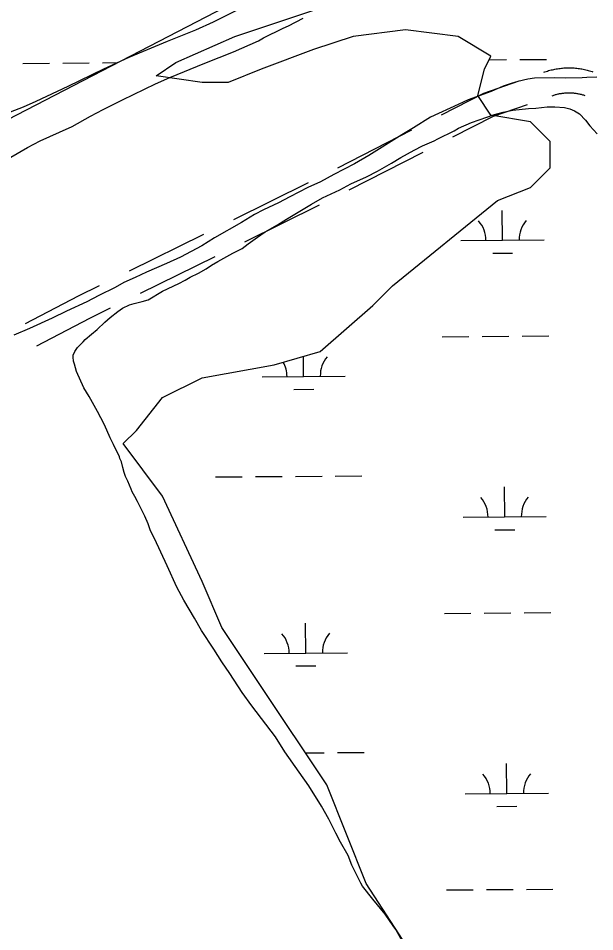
# Model space of a CAD drawing. Extents: x 3540316 to 3578335, y 553172 to 578787.
# Drawn here: x 3560628 to 3561322, y 572552 to 573651 of the extents above; entities that cross this region are included whole.
import ezdxf

# ---------------------------------------------------------------- set-up
doc = ezdxf.new("R2010")
doc.units = 0
for name, color, linetype in [('V-ROAD-CNTR', 7, 'Continuous'), ('V-SITE-VEGE', 7, 'Continuous'), ('V-WETL-SWMP', 7, 'Continuous')]:
    doc.layers.add(name, color=color, linetype=linetype)

msp = doc.modelspace()

# ---------------------------------------------------------------- linework, layer by layer
at = {"layer": 'V-ROAD-CNTR'}
for points in [[(3561260.286441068, 573585.9228017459), (3561261.67543829, 573586.4178007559), (3561263.19043526, 573586.9177997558), (3561264.6264323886, 573587.364798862), (3561266.1154294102, 573587.8107979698), (3561267.659426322, 573588.234797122), (3561269.1244233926, 573588.607796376), (3561270.6374203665, 573588.97579564), (3561272.198417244, 573589.317794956), (3561273.71541421, 573589.621794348), (3561275.2524111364, 573589.9037937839), (3561276.749408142, 573590.1507932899), (3561278.284405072, 573590.384792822), (3561279.8804018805, 573590.591792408), (3561281.432398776, 573590.7627920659), (3561282.944395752, 573590.9037917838), (3561284.488392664, 573591.028791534), (3561286.06038952, 573591.1207913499), (3561287.6213863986, 573591.1897912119), (3561289.1943832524, 573591.224791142), (3561290.7103802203, 573591.2357911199), (3561292.281377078, 573591.2237911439), (3561293.863373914, 573591.178791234), (3561295.388370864, 573591.1077913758), (3561296.949367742, 573591.0147915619), (3561298.5143646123, 573590.8857918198), (3561300.0583615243, 573590.7377921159), (3561301.5893584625, 573590.5587924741), (3561303.156355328, 573590.3567928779), (3561304.724352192, 573590.112793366), (3561306.2093492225, 573589.8617938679), (3561307.7223461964, 573589.582794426), (3561309.284343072, 573589.26579506), (3561310.824339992, 573588.9177957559), (3561312.2933370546, 573588.5607964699), (3561313.8113340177, 573588.1737972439), (3561315.3593309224, 573587.7377981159), (3561316.807328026, 573587.302798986), (3561318.271325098, 573586.8437999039), (3561319.137323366, 573586.5538004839)], [(3561137.4046868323, 573534.7569040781), (3561188.0855854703, 573560.624852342), (3561230.672500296, 573575.5468224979)], [(3561270.3524209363, 573557.6628582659), (3561271.411418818, 573558.039857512), (3561272.3504169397, 573558.3498568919), (3561273.382414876, 573558.6708562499), (3561274.387412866, 573558.9708556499), (3561275.341410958, 573559.2328551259), (3561276.376408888, 573559.4978545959), (3561277.389406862, 573559.7438541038), (3561278.3584049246, 573559.9558536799), (3561279.373402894, 573560.159853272), (3561280.398400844, 573560.347852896), (3561281.4493987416, 573560.52085255), (3561282.472396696, 573560.6768522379), (3561283.4563947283, 573560.8038519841), (3561284.4703927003, 573560.916851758), (3561285.5403905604, 573561.0158515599), (3561286.5723884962, 573561.0988513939), (3561287.598386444, 573561.158851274), (3561288.6173844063, 573561.2038511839), (3561289.644382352, 573561.2268511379), (3561290.7103802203, 573561.23585112), (3561291.737378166, 573561.227851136), (3561292.739376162, 573561.1988511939), (3561293.8003740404, 573561.1498512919), (3561294.8213719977, 573561.0888514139), (3561295.8463699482, 573561.0038515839), (3561296.8863678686, 573560.903851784), (3561297.927365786, 573560.782852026), (3561298.9283637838, 573560.6528522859), (3561299.9203618, 573560.4988525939), (3561300.9913596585, 573560.3178529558), (3561302.0183576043, 573560.128853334), (3561302.996355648, 573559.9298537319), (3561303.982353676, 573559.7078541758), (3561305.0413515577, 573559.4508546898), (3561306.029349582, 573559.197855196), (3561306.979347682, 573558.929855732), (3561308.0113456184, 573558.6208563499), (3561309.0233435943, 573558.3038569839), (3561309.6153424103, 573558.10585738)], [(3561151.0426595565, 573508.0369575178), (3561199.919561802, 573532.982907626), (3561240.5924804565, 573547.234879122)], [(3561012.707936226, 573471.1130313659), (3561101.7767580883, 573516.5729404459)], [(3561026.34590895, 573444.3930848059), (3561115.414730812, 573489.852993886)], [(3560887.5051866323, 573408.9341557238), (3560977.187007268, 573453.173067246)], [(3560900.777160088, 573382.030209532), (3560990.458980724, 573426.269121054)], [(3560761.9504377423, 573347.0002795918), (3560851.632258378, 573391.239191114)], [(3560775.222411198, 573320.0963334), (3560864.9042318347, 573364.335244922)], [(3560636.7746880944, 573283.657406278), (3560700.877559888, 573316.8753398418), (3560726.077509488, 573329.305314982)], [(3560650.57666049, 573257.0214595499), (3560714.415532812, 573290.10139339), (3560739.3494829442, 573302.40136879)]]:
    msp.add_lwpolyline(points, dxfattribs=at)
at = {"layer": 'V-SITE-VEGE'}
for p, q in [((3560910.935, 573670.178), (3560862.676, 573646.011)), ((3560953.384, 573641.838), (3560970.733, 573650.8219999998)), ((3560862.676, 573646.011), (3560841.5160000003, 573636.427)), ((3560923.012, 573627.209), (3560946.872, 573639.015)), ((3560946.872, 573639.015), (3560953.384, 573641.8380000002)), ((3560841.5160000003, 573636.427), (3560807.307, 573622.834)), ((3560917.0530000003, 573623.848), (3560923.012, 573627.209)), ((3560807.307, 573622.834), (3560783.423, 573612.6680000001)), ((3560887.211, 573610.319), (3560917.0530000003, 573623.848)), ((3560783.423, 573612.6680000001), (3560761.161, 573603.6140000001)), ((3560852.455, 573596.718), (3560887.211, 573610.319)), ((3560761.161, 573603.6140000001), (3560730.7830000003, 573589.5300000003)), ((3560810.649, 573579.742), (3560852.455, 573596.718)), ((3560730.7830000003, 573589.5300000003), (3560687.9390000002, 573568.718)), ((3560753.694, 573552.721), (3560793.286, 573571.8509999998)), ((3560793.286, 573571.851), (3560810.649, 573579.7420000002)), ((3561220.855, 573572.462), (3561211.6210000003, 573569.054)), ((3561229.014, 573574.761), (3561220.855, 573572.462)), ((3561240.987, 573577.661), (3561229.014, 573574.761)), ((3561249.16, 573578.87), (3561240.987, 573577.661)), ((3561272.639, 573579.202), (3561249.16, 573578.8700000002)), ((3561286.295, 573578.851), (3561272.639, 573579.2019999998)), ((3561306.4960000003, 573579.138), (3561286.295, 573578.8510000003)), ((3561311.948, 573579.763), (3561306.4960000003, 573579.1379999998)), ((3561323.96, 573579.933), (3561311.948, 573579.763)), ((3560687.9390000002, 573568.718), (3560649.4220000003, 573550.6930000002)), ((3561196.965, 573562.838), (3561169.262, 573552.616)), ((3561211.6210000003, 573569.054), (3561196.965, 573562.838)), ((3560649.4220000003, 573550.693), (3560634.228, 573543.9269999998)), ((3560730.38, 573540.922), (3560753.694, 573552.721)), ((3561169.262, 573552.616), (3561157.326, 573546.9869999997)), ((3560634.228, 573543.927), (3560608.161, 573533.7280000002)), ((3560715.202, 573533.062), (3560730.38, 573540.922)), ((3561157.326, 573546.987), (3561124.232, 573531.7720000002)), ((3561211.5160000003, 573537.926), (3561222.952, 573540.2729999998)), ((3561222.952, 573540.273), (3561230.589, 573540.9260000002)), ((3561230.589, 573540.926), (3561242.038, 573542.182)), ((3561242.038, 573542.182), (3561250.764, 573542.854)), ((3561250.764, 573542.854), (3561264.4, 573544.138)), ((3561264.4, 573544.138), (3561273.677, 573544.2710000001)), ((3561273.677, 573544.2710000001), (3561285.1580000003, 573543.339)), ((3561285.1580000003, 573543.339), (3561291.736, 573541.797)), ((3561291.736, 573541.797), (3561297.227, 573539.689)), ((3561297.227, 573539.689), (3561303.285, 573535.954)), ((3560692.987, 573520.733), (3560715.202, 573533.062)), ((3561124.232, 573531.772), (3561103.664, 573518.921)), ((3561173.471, 573525.372), (3561201.182, 573535.0489999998)), ((3561201.182, 573535.049), (3561211.5160000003, 573537.9260000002)), ((3561303.285, 573535.954), (3561310.494, 573528.409)), ((3561310.494, 573528.409), (3561315.507, 573521.3820000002)), ((3560677.793, 573513.965), (3560692.987, 573520.7329999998)), ((3561103.664, 573518.921), (3561089.5840000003, 573510.528)), ((3561152.3170000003, 573515.243), (3561157.73, 573518.595)), ((3561157.73, 573518.595), (3561173.471, 573525.372)), ((3561315.507, 573521.3820000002), (3561324.381, 573511.679)), ((3560654.464, 573503.258), (3560677.793, 573513.965)), ((3561089.5840000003, 573510.528), (3561050.0700000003, 573485.942)), ((3561128.458, 573503.436), (3561132.793, 573505.6819999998)), ((3561132.793, 573505.682), (3561152.3170000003, 573515.243)), ((3560619.2490000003, 573483.6460000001), (3560639.287, 573495.397)), ((3560639.287, 573495.397), (3560654.464, 573503.2580000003)), ((3561104.59, 573492.176), (3561114.349, 573497.2280000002)), ((3561114.349, 573497.228), (3561128.458, 573503.436)), ((3561050.0700000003, 573485.942), (3561032.738, 573475.866)), ((3561088.335, 573483.208), (3561104.59, 573492.1759999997)), ((3561032.738, 573475.866), (3561007.804, 573462.951)), ((3561060.169, 573466.971), (3561076.963, 573476.492)), ((3561076.963, 573476.492), (3561088.335, 573483.208)), ((3561007.804, 573462.951), (3560991.549, 573453.983)), ((3561047.1580000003, 573460.233), (3561060.169, 573466.971)), ((3560991.549, 573453.983), (3560976.355, 573447.214)), ((3561015.162, 573444.488), (3561028.167, 573451.773)), ((3561028.167, 573451.773), (3561047.1580000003, 573460.233)), ((3560976.355, 573447.214), (3560954.67, 573435.985)), ((3560994.002, 573434.906), (3561015.162, 573444.488)), ((3560941.123, 573428.694), (3560923.221, 573420.248)), ((3560954.67, 573435.985), (3560941.123, 573428.694)), ((3560981.008, 573427.076), (3560994.002, 573434.9060000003)), ((3560923.221, 573420.248), (3560912.379, 573414.632)), ((3560950.683, 573409.1700000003), (3560981.008, 573427.076)), ((3560912.379, 573414.632), (3560896.677, 573405.128)), ((3560939.855, 573402.463), (3560950.683, 573409.17)), ((3560896.677, 573405.128), (3560864.1750000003, 573386.644)), ((3560925.23, 573394.064), (3560939.855, 573402.463)), ((3560864.1750000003, 573386.644), (3560849.02, 573377.148)), ((3560904.687, 573379.5750000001), (3560916.043, 573387.382)), ((3560916.043, 573387.382), (3560925.23, 573394.064)), ((3560849.02, 573377.148), (3560823.545, 573363.678)), ((3560886.2770000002, 573368.393), (3560897.666, 573374.014)), ((3560897.666, 573374.014), (3560904.687, 573379.5750000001)), ((3560823.545, 573363.678), (3560806.7290000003, 573355.795)), ((3560868.4, 573358.308), (3560879.234, 573364.471)), ((3560879.234, 573364.471), (3560886.2770000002, 573368.393)), ((3560806.7290000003, 573355.795), (3560782.3000000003, 573345.617)), ((3560854.329, 573349.373), (3560860.819, 573353.833)), ((3560860.819, 573353.833), (3560868.4, 573358.308)), ((3560782.3000000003, 573345.617), (3560768.745, 573338.873)), ((3560834.813, 573339.264), (3560845.119, 573344.327)), ((3560845.119, 573344.327), (3560854.329, 573349.373)), ((3560755.173, 573333.22), (3560744.886, 573327.066)), ((3560768.745, 573338.873), (3560755.173, 573333.22)), ((3560801.742, 573322.4130000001), (3560821.2660000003, 573331.973)), ((3560821.2660000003, 573331.973), (3560828.856, 573335.903)), ((3560828.856, 573335.903), (3560834.813, 573339.264)), ((3560744.886, 573327.066), (3560725.362, 573317.506)), ((3560784.414, 573312.337), (3560801.742, 573322.4129999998)), ((3560710.7290000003, 573309.652), (3560686.315, 573298.386)), ((3560725.362, 573317.506), (3560710.7290000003, 573309.652)), ((3560762.111, 573306.015), (3560767.549, 573307.731)), ((3560767.549, 573307.731), (3560777.346, 573310.053)), ((3560777.346, 573310.053), (3560784.414, 573312.337)), ((3560686.315, 573298.386), (3560668.96, 573289.948)), ((3560738.848, 573290.939), (3560748.025, 573298.169)), ((3560748.025, 573298.169), (3560753.432, 573302.068)), ((3560753.432, 573302.068), (3560762.111, 573306.015)), ((3560668.96, 573289.948), (3560641.832, 573277.55)), ((3560732.37, 573285.387), (3560738.848, 573290.939)), ((3560641.832, 573277.55), (3560622.833, 573269.634)), ((3560716.193, 573270.959), (3560723.214, 573276.519)), ((3560723.214, 573276.519), (3560732.37, 573285.387)), ((3560706.498, 573261.5380000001), (3560708.642, 573264.299)), ((3560708.642, 573264.299), (3560716.193, 573270.959)), ((3560696.287, 573249.926), (3560699.494, 573254.886)), ((3560699.494, 573254.886), (3560706.498, 573261.5379999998)), ((3560694.165, 573245.527), (3560696.287, 573249.926)), ((3560694.1950000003, 573243.344), (3560694.165, 573245.527)), ((3560694.812, 573238.437), (3560694.1950000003, 573243.344)), ((3560695.9590000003, 573234.632), (3560694.812, 573238.437)), ((3560698.267, 573225.928), (3560695.9590000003, 573234.632)), ((3560707.2800000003, 573206.3960000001), (3560698.267, 573225.928)), ((3560713.432, 573196.109), (3560707.2800000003, 573206.3960000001)), ((3560717.365, 573188.519), (3560713.432, 573196.109)), ((3560723.525, 573177.685), (3560717.365, 573188.519)), ((3560731.3850000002, 573162.505), (3560723.525, 573177.685)), ((3560734.762, 573155.456), (3560731.3850000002, 573162.505)), ((3560738.715, 573146.228), (3560734.762, 573155.456)), ((3560742.653, 573138.091), (3560738.715, 573146.228)), ((3560749.96, 573123.452), (3560742.653, 573138.091)), ((3560750.538, 573121.277), (3560749.96, 573123.452)), ((3560752.23, 573117.478), (3560750.538, 573121.277)), ((3560753.968, 573110.402), (3560752.23, 573117.478)), ((3560755.691, 573104.422), (3560753.968, 573110.402)), ((3560757.399, 573099.529), (3560755.691, 573104.422)), ((3560760.207, 573094.108), (3560757.399, 573099.529)), ((3560764.167, 573084.335), (3560760.207, 573094.108)), ((3560765.306, 573081.077), (3560764.167, 573084.335)), ((3560768.659, 573075.664), (3560765.306, 573081.077)), ((3560771.475, 573069.696), (3560768.659, 573075.664)), ((3560776.5270000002, 573059.939), (3560771.475, 573069.696)), ((3560780.465, 573051.803), (3560776.5270000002, 573059.939)), ((3560784.418, 573042.576), (3560780.465, 573051.803)), ((3560787.265, 573034.425), (3560784.418, 573042.576)), ((3560792.311, 573025.213), (3560787.265, 573034.425)), ((3560807.526, 572992.118), (3560792.311, 573025.213)), ((3560818.808, 572966.612), (3560807.526, 572992.118)), ((3560827.223, 572950.8960000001), (3560818.808, 572966.612)), ((3560840.091, 572929.236), (3560827.223, 572950.8960000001)), ((3560848.49, 572914.611), (3560840.091, 572929.236)), ((3560863.555, 572891.8910000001), (3560848.49, 572914.611)), ((3560873.056, 572876.733), (3560863.555, 572891.8910000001)), ((3560882.538, 572862.672), (3560873.056, 572876.733)), ((3560897.605, 572839.949), (3560882.538, 572862.672)), ((3560909.299, 572823.733), (3560897.605, 572839.949)), ((3560937.682, 572786.458), (3560909.299, 572823.733)), ((3560948.856, 572768.595), (3560937.682, 572786.458)), ((3560966.131, 572744.267), (3560948.856, 572768.595)), ((3560977.835, 572727.506), (3560966.131, 572744.267)), ((3560992.927, 572703.145), (3560977.835, 572727.506)), ((3561001.887, 572687.437), (3560992.927, 572703.145)), ((3561010.3170000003, 572670.629), (3561001.887, 572687.437)), ((3561015.93, 572659.787), (3561010.3170000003, 572670.629)), ((3561024.89, 572644.077), (3561015.93, 572659.787)), ((3561029.431, 572632.129), (3561024.89, 572644.077)), ((3561037.299, 572616.404), (3561029.431, 572632.129)), ((3561040.113, 572610.436), (3561037.299, 572616.404)), ((3561042.343, 572607.192), (3561040.113, 572610.436)), ((3561054.58, 572591.529), (3561042.343, 572607.192)), ((3561069.5840000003, 572573.175), (3561054.58, 572591.529)), ((3561079.068, 572559.111), (3561069.5840000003, 572573.175)), ((3561082.404, 572554.792), (3561079.068, 572559.111)), ((3561092.491, 572536.9130000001), (3561082.404, 572554.792))]:
    msp.add_line(p, q, dxfattribs=at)
at = {"layer": 'V-WETL-SWMP'}
for p, q in [((3561007.203974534, 573731.7073499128), (3560304.3209698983, 573368.419413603)), ((3560888.740973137, 573629.0393691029), (3561030.896973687, 573676.4243615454)), ((3560817.662972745, 573597.4483744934), (3560888.740973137, 573629.0393691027)), ((3561030.8969729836, 573629.0393712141), (3560983.5119728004, 573613.2443737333)), ((3561094.0779730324, 573636.9363705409), (3561030.8969729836, 573629.0393712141)), ((3561157.257972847, 573629.0393730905), (3561094.0779730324, 573636.9363705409)), ((3561196.745972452, 573605.3463785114), (3561157.257972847, 573629.0393730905)), ((3560983.5119728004, 573613.2443737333), (3560920.3309725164, 573589.5513776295)), ((3561188.848972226, 573589.5513816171), (3561196.745972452, 573605.3463785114)), ((3560633.7175325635, 573596.5623879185), (3560665.716581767, 573596.8090642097)), ((3560681.7161063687, 573596.9324023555), (3560713.715155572, 573597.1790786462)), ((3560729.714680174, 573597.3024167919), (3560747.4238443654, 573597.438934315)), ((3560793.9699725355, 573581.6533773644), (3560817.662972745, 573597.4483744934)), ((3561194.515675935, 573600.8855040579), (3561215.608242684, 573601.0481037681)), ((3561231.6077672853, 573601.1714419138), (3561263.6068164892, 573601.4181182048)), ((3560920.3309725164, 573589.5513776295), (3560880.842972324, 573573.7563802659)), ((3561180.9509717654, 573557.9613879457), (3561188.848972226, 573589.5513816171)), ((3560849.252972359, 573573.756379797), (3560793.9699725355, 573581.6533773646)), ((3560880.842972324, 573573.7563802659), (3560849.252972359, 573573.7563797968)), ((3561196.7459713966, 573534.2683930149), (3561180.9509717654, 573557.9613879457)), ((3561244.1319712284, 573526.37039533), (3561196.7459713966, 573534.2683930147)), ((3561267.823970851, 573502.6784005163), (3561244.1319712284, 573526.37039533)), ((3561267.8239703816, 573471.0874069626), (3561267.823970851, 573502.6784005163)), ((3561244.131970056, 573447.395411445), (3561267.8239703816, 573471.0874069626)), ((3561204.6439698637, 573431.5994140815), (3561244.131970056, 573447.395411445)), ((3561078.2829684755, 573328.9314331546), (3561204.6439698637, 573431.5994140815)), ((3561210.691082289, 573383.7607653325), (3561210.413571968, 573419.759692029)), ((3561160.692567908, 573383.3753336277), (3561260.6895966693, 573384.1461970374)), ((3561198.8103905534, 573368.2377217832), (3561222.8096774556, 573368.4227290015)), ((3561054.589968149, 573305.2384376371), (3561078.2829684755, 573328.9314331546)), ((3560991.4089673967, 573249.9554479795), (3561054.589968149, 573305.2384376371)), ((3561138.1750848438, 573267.7663314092), (3561170.1741340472, 573268.0130077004)), ((3561186.1736586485, 573268.1363458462), (3561218.172707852, 573268.383022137)), ((3561234.1722324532, 573268.5063602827), (3561266.171281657, 573268.7530365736)), ((3560936.1259672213, 573234.1604503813), (3560991.4089673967, 573249.9554479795)), ((3560971.473959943, 573220.0498804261), (3560971.2877395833, 573244.2065786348)), ((3560849.252967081, 573218.3654523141), (3560936.1259672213, 573234.1604503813)), ((3560921.4754455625, 573219.6644487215), (3561021.4724743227, 573220.4353121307)), ((3560801.867966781, 573194.6724564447), (3560849.252967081, 573218.3654523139)), ((3560959.593268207, 573204.5268368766), (3560983.592555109, 573204.7118440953)), ((3560770.2769662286, 573155.1844640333), (3560801.867966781, 573194.6724564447)), ((3560754.481966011, 573139.3894670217), (3560770.2769662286, 573155.1844640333)), ((3560801.867965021, 573076.2094806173), (3560754.481966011, 573139.3894670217)), ((3560865.558716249, 573099.1588389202), (3560897.5577654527, 573099.4055152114)), ((3560913.5572900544, 573099.5288533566), (3560945.5563392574, 573099.7755296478)), ((3560961.555863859, 573099.8988677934), (3560993.5549130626, 573100.1455440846)), ((3561009.5544376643, 573100.26888223), (3561041.553486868, 573100.515558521)), ((3561213.255547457, 573051.0956837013), (3561212.978037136, 573087.0946103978)), ((3560849.252963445, 572973.5405022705), (3560801.867965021, 573076.2094806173)), ((3561163.257033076, 573050.7102519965), (3561263.254061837, 573051.4811154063)), ((3561201.3748557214, 573035.572640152), (3561225.3741426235, 573035.7576473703)), ((3560872.945962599, 572918.2575139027), (3560849.252963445, 572973.5405022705)), ((3561140.7395500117, 572935.1012497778), (3561172.738599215, 572935.347926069)), ((3561188.7381238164, 572935.4712642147), (3561220.73717302, 572935.7179405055)), ((3561236.7366976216, 572935.8412786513), (3561268.735746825, 572936.0879549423)), ((3560974.0384251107, 572887.3847987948), (3560973.760914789, 572923.3837254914)), ((3560920.3309614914, 572847.1795291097), (3560872.945962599, 572918.2575139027)), ((3560924.0399107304, 572886.99936709), (3561024.036939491, 572887.7702304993)), ((3560962.1577333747, 572871.8617552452), (3560986.157020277, 572872.0467624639)), ((3560999.306959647, 572728.7165544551), (3560920.3309614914, 572847.1795291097)), ((3560973.579967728, 572767.3067092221), (3560996.1193782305, 572767.4804624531)), ((3561012.1189028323, 572767.6038005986), (3561044.117952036, 572767.8504768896)), ((3561215.820012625, 572718.4306020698), (3561215.542502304, 572754.4295287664)), ((3561046.691957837, 572610.2525793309), (3560999.306959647, 572728.7165544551)), ((3561165.8214982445, 572718.0451703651), (3561265.818527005, 572718.8160337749)), ((3561203.93932089, 572702.9075585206), (3561227.9386077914, 572703.092565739)), ((3561149.3609553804, 572452.3016130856), (3561046.691957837, 572610.2525793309)), ((3561143.304015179, 572602.4361681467), (3561175.3030643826, 572602.6828444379)), ((3561191.3025889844, 572602.8061825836), (3561223.3016381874, 572603.0528588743)), ((3561239.3011627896, 572603.1761970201), (3561271.300211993, 572603.4228733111))]:
    msp.add_line(p, q, dxfattribs=at)
for centre, radius, start, end in [((3561155.446127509, 573383.809706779), 35.24628790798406, 359.6698565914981, 41.21351492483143), ((3561265.9287169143, 573384.6614019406), 35.24628790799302, 139.6698534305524, 181.21351176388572), ((3561026.711594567, 573220.9505170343), 35.24628790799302, 139.6698534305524, 181.21351176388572), ((3560916.229005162, 573220.0988218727), 35.24628790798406, 359.6698565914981, 29.15529816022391), ((3561158.010592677, 573051.1446251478), 35.24628790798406, 359.6698565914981, 41.21351492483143), ((3561268.493182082, 573051.9963203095), 35.24628790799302, 139.6698534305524, 181.21351176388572), ((3560918.7934703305, 572887.4337402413), 35.24628790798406, 359.6698565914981, 41.21351492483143), ((3561029.2760597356, 572888.2854354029), 35.24628790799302, 139.6698534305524, 181.21351176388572), ((3561160.575057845, 572718.4795435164), 35.24628790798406, 359.6698565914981, 41.21351492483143), ((3561271.05764725, 572719.331238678), 35.24628790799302, 139.6698534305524, 181.21351176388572)]:
    msp.add_arc(centre, radius, start, end, dxfattribs=at)

doc.saveas('drawing.dxf')
